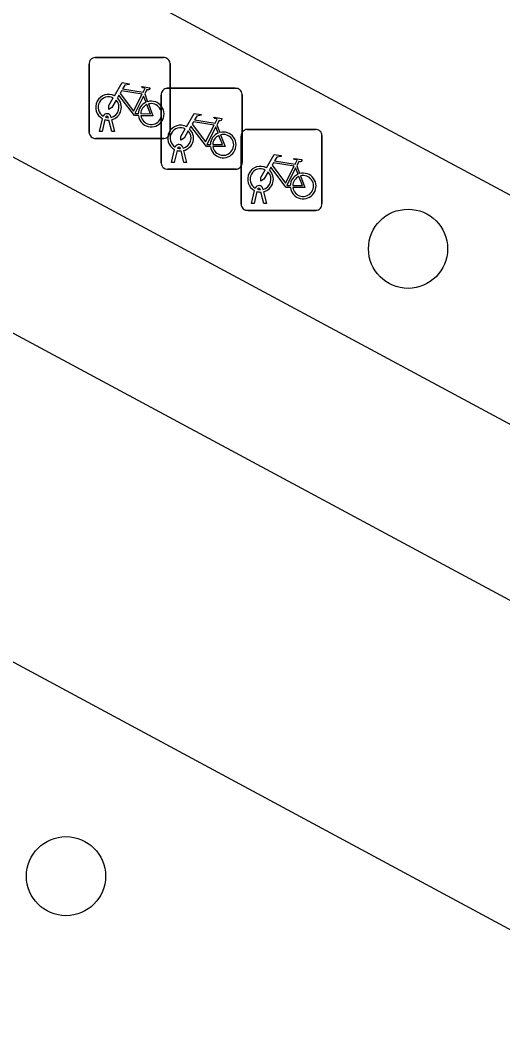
# Model space of a CAD drawing. Extents: x 159489 to 160304, y 383826 to 384530.
# Drawn here: x 159977.72 to 159983.68, y 384110.68 to 384123.26 of the extents above; entities that cross this region are included whole.
import ezdxf

# ---------------------------------------------------------------- set-up
doc = ezdxf.new("R2010")
doc.units = 0
for name, color, linetype in [('IMGEO_Boom', 7, 'Continuous'), ('IMGEO_Fietsenrek', 7, 'Continuous'), ('IMGEO_Rijbaan_lokaal_gesloten', 7, 'Continuous'), ('IMGEO_Voetpad_open', 7, 'Continuous')]:
    doc.layers.add(name, color=color, linetype=linetype)

msp = doc.modelspace()

# ---------------------------------------------------------------- linework, layer by layer
at = {"layer": 'IMGEO_Boom'}
for centre in [(159982.511, 384120.432), (159978.282, 384112.678)]:
    msp.add_circle(centre, 0.489, dxfattribs=at)
at = {"layer": 'IMGEO_Fietsenrek'}
for p, q in [((159978.643, 384122.796), (159979.484, 384122.796)), ((159979.484, 384122.796), (159978.643, 384122.796)), ((159979.568, 384122.721), (159979.568, 384121.88)), ((159979.568, 384121.88), (159979.568, 384122.721)), ((159978.568, 384121.871), (159978.568, 384122.712)), ((159978.568, 384122.712), (159978.568, 384121.871)), ((159979.255, 384122.345), (159979.291, 384122.25)), ((159979.534, 384122.415), (159980.375, 384122.415)), ((159980.375, 384122.415), (159979.534, 384122.415)), ((159980.459, 384122.34), (159980.459, 384121.499)), ((159980.459, 384121.499), (159980.459, 384122.34)), ((159979.459, 384121.49), (159979.459, 384122.331)), ((159979.459, 384122.331), (159979.459, 384121.49)), ((159978.695, 384121.88), (159978.734, 384122.04)), ((159978.764, 384122.028), (159978.729, 384121.88)), ((159978.806, 384122.052), (159978.805, 384122.056)), ((159978.847, 384121.88), (159978.813, 384122.022)), ((159978.837, 384122.063), (159978.838, 384122.056)), ((159978.845, 384122.026), (159978.88, 384121.88)), ((159980.146, 384121.964), (159980.182, 384121.869)), ((159978.729, 384121.88), (159978.695, 384121.88)), ((159978.88, 384121.88), (159978.847, 384121.88)), ((159980.522, 384121.907), (159981.363, 384121.907)), ((159981.363, 384121.907), (159980.522, 384121.907)), ((159981.447, 384121.832), (159981.447, 384120.991)), ((159981.447, 384120.991), (159981.447, 384121.832)), ((159979.493, 384121.796), (159978.652, 384121.796)), ((159978.652, 384121.796), (159979.493, 384121.796)), ((159980.447, 384120.982), (159980.447, 384121.823)), ((159980.447, 384121.823), (159980.447, 384120.982)), ((159979.586, 384121.499), (159979.625, 384121.659)), ((159979.655, 384121.647), (159979.62, 384121.499)), ((159979.697, 384121.671), (159979.696, 384121.675)), ((159979.738, 384121.499), (159979.704, 384121.641)), ((159979.728, 384121.682), (159979.729, 384121.675)), ((159979.736, 384121.645), (159979.771, 384121.499)), ((159979.62, 384121.499), (159979.586, 384121.499)), ((159979.771, 384121.499), (159979.738, 384121.499)), ((159981.134, 384121.456), (159981.17, 384121.361)), ((159980.384, 384121.415), (159979.543, 384121.415)), ((159979.543, 384121.415), (159980.384, 384121.415)), ((159980.574, 384120.991), (159980.613, 384121.151)), ((159980.643, 384121.139), (159980.608, 384120.991)), ((159980.685, 384121.163), (159980.684, 384121.167)), ((159980.726, 384120.991), (159980.692, 384121.133)), ((159980.716, 384121.174), (159980.717, 384121.167)), ((159980.724, 384121.137), (159980.759, 384120.991)), ((159980.608, 384120.991), (159980.574, 384120.991)), ((159980.759, 384120.991), (159980.726, 384120.991)), ((159981.372, 384120.907), (159980.531, 384120.907)), ((159980.531, 384120.907), (159981.372, 384120.907))]:
    msp.add_line(p, q, dxfattribs=at)
for points in [[(159978.881, 384122.322), (159978.976, 384122.486), (159979.062, 384122.472), (159979.064, 384122.463), (159979.008, 384122.452), (159978.981, 384122.407), (159979.237, 384122.366)], [(159979.224, 384122.341), (159978.967, 384122.382), (159978.95, 384122.353), (159979.117, 384122.133), (159979.224, 384122.341)], [(159979.237, 384122.366), (159979.262, 384122.415), (159979.256, 384122.419), (159979.233, 384122.423), (159979.221, 384122.43), (159979.22, 384122.433), (159979.222, 384122.438), (159979.317, 384122.423), (159979.319, 384122.413), (159979.309, 384122.4), (159979.297, 384122.394), (159979.283, 384122.4), (159979.255, 384122.345)], [(159978.902, 384122.27), (159978.85, 384122.18), (159978.81, 384122.155), (159978.811, 384122.202), (159978.866, 384122.296)], [(159979.177, 384122.078), (159979.127, 384122.078), (159978.936, 384122.329), (159978.917, 384122.297)], [(159979.272, 384122.243), (159979.242, 384122.32), (159979.133, 384122.102), (159979.176, 384122.102)], [(159979.206, 384122.102), (159979.326, 384122.101), (159979.282, 384122.215)], [(159979.302, 384122.222), (159979.357, 384122.077), (159979.207, 384122.077)], [(159979.772, 384121.941), (159979.867, 384122.105), (159979.953, 384122.091), (159979.955, 384122.082), (159979.899, 384122.071), (159979.872, 384122.026), (159980.128, 384121.985)], [(159980.115, 384121.96), (159979.858, 384122.001), (159979.841, 384121.972), (159980.008, 384121.752), (159980.115, 384121.96)], [(159980.128, 384121.985), (159980.153, 384122.034), (159980.147, 384122.038), (159980.124, 384122.042), (159980.112, 384122.049), (159980.111, 384122.052), (159980.113, 384122.057), (159980.208, 384122.042), (159980.21, 384122.032), (159980.2, 384122.019), (159980.188, 384122.013), (159980.174, 384122.019), (159980.146, 384121.964)], [(159979.793, 384121.889), (159979.741, 384121.799), (159979.701, 384121.774), (159979.702, 384121.821), (159979.757, 384121.915)], [(159980.068, 384121.697), (159980.018, 384121.697), (159979.827, 384121.948), (159979.808, 384121.916)], [(159980.163, 384121.862), (159980.133, 384121.939), (159980.024, 384121.721), (159980.067, 384121.721)], [(159980.097, 384121.721), (159980.217, 384121.72), (159980.173, 384121.834)], [(159980.193, 384121.841), (159980.248, 384121.696), (159980.098, 384121.696)], [(159980.76, 384121.433), (159980.855, 384121.597), (159980.941, 384121.583), (159980.943, 384121.574), (159980.887, 384121.563), (159980.86, 384121.518), (159981.116, 384121.477)], [(159981.103, 384121.452), (159980.846, 384121.493), (159980.829, 384121.464), (159980.996, 384121.244), (159981.103, 384121.452)], [(159981.116, 384121.477), (159981.141, 384121.526), (159981.135, 384121.53), (159981.112, 384121.534), (159981.1, 384121.541), (159981.099, 384121.544), (159981.101, 384121.549), (159981.196, 384121.534), (159981.198, 384121.524), (159981.188, 384121.511), (159981.176, 384121.505), (159981.162, 384121.511), (159981.134, 384121.456)], [(159980.781, 384121.381), (159980.729, 384121.291), (159980.689, 384121.266), (159980.69, 384121.313), (159980.745, 384121.407)], [(159981.056, 384121.189), (159981.006, 384121.189), (159980.815, 384121.44), (159980.796, 384121.408)], [(159981.151, 384121.354), (159981.121, 384121.431), (159981.012, 384121.213), (159981.055, 384121.213)], [(159981.181, 384121.333), (159981.236, 384121.188), (159981.086, 384121.188)], [(159981.085, 384121.213), (159981.205, 384121.212), (159981.161, 384121.326)]]:
    msp.add_lwpolyline(points, dxfattribs=at)
for centre, radius, start, end in [((159978.646, 384122.718), 0.0779, 92.4484, 184.2845), ((159978.646, 384122.718), 0.0779, 92.4484, 184.2845), ((159979.49, 384122.718), 0.0779, 2.4484, 94.2845), ((159979.49, 384122.718), 0.0779, 2.4484, 94.2845), ((159978.808, 384122.181), 0.159, 62.6766, 242.1369), ((159979.537, 384122.337), 0.0779, 92.4484, 184.2845), ((159979.537, 384122.337), 0.0779, 92.4484, 184.2845), ((159980.381, 384122.337), 0.0779, 2.4484, 94.2845), ((159980.381, 384122.337), 0.0779, 2.4484, 94.2845), ((159978.808, 384122.181), 0.129, 63.3192, 238.903), ((159978.808, 384122.181), 0.129, 283.6043, 43.4302), ((159978.808, 384122.181), 0.159, 283.5766, 46.6042), ((159979.335, 384122.097), 0.159, 113.3408, 178.3217), ((159979.335, 384122.097), 0.159, 187.0065, 105.7708), ((159979.335, 384122.097), 0.129, 113.923, 177.9556), ((159979.335, 384122.097), 0.129, 188.6715, 104.5883), ((159978.788, 384122.052), 0.0499, 12.8025, 158.6934), ((159978.808, 384122.181), 0.159, 253.9967, 271.7867), ((159978.788, 384122.052), 0.0174, 12.8025, 163.4502), ((159978.808, 384122.181), 0.129, 253.415, 269.0204), ((159979.699, 384121.8), 0.159, 62.6766, 242.1369), ((159978.646, 384121.874), 0.0779, 182.4484, 274.2845), ((159978.646, 384121.874), 0.0779, 182.4484, 274.2845), ((159979.49, 384121.874), 0.0779, 272.4484, 4.2845), ((159979.49, 384121.874), 0.0779, 272.4484, 4.2845), ((159979.699, 384121.8), 0.129, 63.3192, 238.903), ((159979.699, 384121.8), 0.129, 283.6043, 43.4302), ((159979.699, 384121.8), 0.159, 283.5766, 46.6042), ((159980.226, 384121.716), 0.159, 113.3408, 178.3217), ((159980.226, 384121.716), 0.159, 187.0065, 105.7708), ((159980.226, 384121.716), 0.129, 113.923, 177.9556), ((159980.226, 384121.716), 0.129, 188.6715, 104.5883), ((159980.525, 384121.829), 0.0779, 92.4484, 184.2845), ((159980.525, 384121.829), 0.0779, 92.4484, 184.2845), ((159981.369, 384121.829), 0.0779, 2.4484, 94.2845), ((159981.369, 384121.829), 0.0779, 2.4484, 94.2845), ((159979.679, 384121.671), 0.0499, 12.8025, 158.6934), ((159979.699, 384121.8), 0.159, 253.9967, 271.7867), ((159979.679, 384121.671), 0.0174, 12.8025, 163.4502), ((159979.699, 384121.8), 0.129, 253.415, 269.0204), ((159979.537, 384121.493), 0.0779, 182.4484, 274.2845), ((159979.537, 384121.493), 0.0779, 182.4484, 274.2845), ((159980.381, 384121.493), 0.0779, 272.4484, 4.2845), ((159980.381, 384121.493), 0.0779, 272.4484, 4.2845), ((159980.687, 384121.292), 0.159, 62.6766, 242.1369), ((159980.687, 384121.292), 0.129, 63.3192, 238.903), ((159980.687, 384121.292), 0.129, 283.6043, 43.4302), ((159980.687, 384121.292), 0.159, 283.5766, 46.6042), ((159981.214, 384121.208), 0.159, 113.3408, 178.3217), ((159981.214, 384121.208), 0.159, 187.0065, 105.7708), ((159981.214, 384121.208), 0.129, 188.6715, 104.5883), ((159980.667, 384121.163), 0.0499, 12.8025, 158.6934), ((159981.214, 384121.208), 0.129, 113.923, 177.9556), ((159980.687, 384121.292), 0.159, 253.9967, 271.7867), ((159980.667, 384121.163), 0.0174, 12.8025, 163.4502), ((159980.687, 384121.292), 0.129, 253.415, 269.0204), ((159980.525, 384120.985), 0.0779, 182.4484, 274.2845), ((159980.525, 384120.985), 0.0779, 182.4484, 274.2845), ((159981.369, 384120.985), 0.0779, 272.4484, 4.2845), ((159981.369, 384120.985), 0.0779, 272.4484, 4.2845)]:
    msp.add_arc(centre, radius, start, end, dxfattribs=at)
at = {"layer": 'IMGEO_Rijbaan_lokaal_gesloten'}
for points in [[(159998.32, 384113.209), (159991.549, 384116.926), (159897.742, 384167.217), (159900.602, 384172.559), (159905.438, 384169.984), (159910.698, 384167.182), (160001.178, 384118.557)], [(159989.868, 384114.987), (159988.96, 384113.296), (159974.025, 384121.32), (159974.934, 384123.011)], [(159972.01, 384118.346), (159992.857, 384107.129)]]:
    msp.add_lwpolyline(points, dxfattribs=at)
at = {"layer": 'IMGEO_Voetpad_open'}
msp.add_lwpolyline([(159989.868, 384114.987), (159974.934, 384123.011)], dxfattribs=at)

doc.saveas('drawing.dxf')
